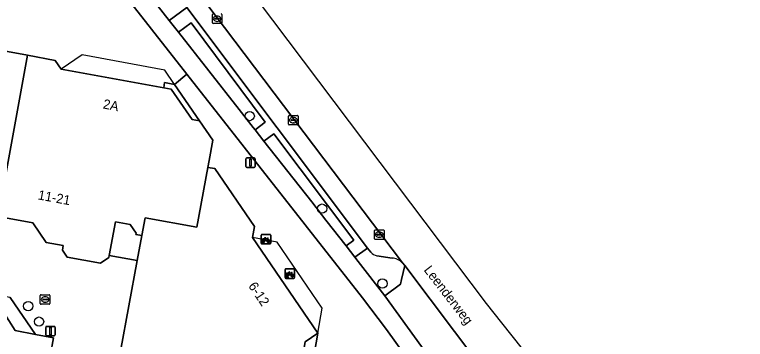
# Model space of a CAD drawing. Extents: x 161838 to 162344, y 381620 to 382160.
# Drawn here: x 161969.1 to 162045.8, y 382042.3 to 382076.4 of the extents above; entities that cross this region are included whole.
import ezdxf

# ---------------------------------------------------------------- set-up
doc = ezdxf.new("R2010")
doc.units = 0
for name, color, linetype in [('IMGEO_Berm_groen', 7, 'Continuous'), ('IMGEO_Boom', 7, 'Continuous'), ('IMGEO_Fietsenrek', 7, 'Continuous'), ('IMGEO_Groenvoorziening', 7, 'Continuous'), ('IMGEO_Kolk', 7, 'Continuous'), ('IMGEO_Lichtmast', 7, 'Continuous'), ('IMGEO_Openbare_ruimte_label', 7, 'Continuous'), ('IMGEO_Pand', 7, 'Continuous'), ('IMGEO_Pand_nummerreeks', 7, 'Continuous'), ('IMGEO_Pand_overbouw', 7, 'Continuous'), ('IMGEO_Parkeervlak_open', 7, 'Continuous'), ('IMGEO_Rijbaan_lokaal_gesloten', 7, 'Continuous'), ('IMGEO_Verkeerseiland_groen', 7, 'Continuous'), ('IMGEO_Voetpad_open', 7, 'Continuous')]:
    doc.layers.add(name, color=color, linetype=linetype)

msp = doc.modelspace()

# ---------------------------------------------------------------- linework, layer by layer
at = {"layer": 'IMGEO_Berm_groen'}
msp.add_lwpolyline([(161983.411, 382081.99), (161981.539, 382080.597), (161985.327, 382075.744), (161987.168, 382077.104)], dxfattribs=at)
at = {"layer": 'IMGEO_Boom'}
for centre in [(161993.776, 382065.709), (162001.364, 382055.992), (162007.696, 382048.126), (161970.554, 382045.765), (161971.681, 382044.135)]:
    msp.add_circle(centre, 0.489, dxfattribs=at)
at = {"layer": 'IMGEO_Fietsenrek'}
for p, q in [((161994.977, 382052.359), (161994.977, 382053.2)), ((161994.977, 382053.2), (161994.977, 382052.359)), ((161995.052, 382053.284), (161995.893, 382053.284)), ((161995.893, 382053.284), (161995.052, 382053.284)), ((161995.977, 382053.209), (161995.977, 382052.368)), ((161995.977, 382052.368), (161995.977, 382053.209)), ((161995.902, 382052.284), (161995.061, 382052.284)), ((161995.061, 382052.284), (161995.902, 382052.284)), ((161995.104, 382052.368), (161995.143, 382052.528)), ((161995.138, 382052.368), (161995.104, 382052.368)), ((161995.173, 382052.516), (161995.138, 382052.368)), ((161995.215, 382052.54), (161995.214, 382052.544)), ((161995.256, 382052.368), (161995.222, 382052.51)), ((161995.246, 382052.551), (161995.247, 382052.544)), ((161995.254, 382052.514), (161995.289, 382052.368)), ((161995.289, 382052.368), (161995.256, 382052.368)), ((161995.664, 382052.833), (161995.7, 382052.738)), ((161997.484, 382048.754), (161997.484, 382049.595)), ((161997.484, 382049.595), (161997.484, 382048.754)), ((161997.559, 382049.679), (161998.4, 382049.679)), ((161998.4, 382049.679), (161997.559, 382049.679)), ((161998.171, 382049.228), (161998.207, 382049.133)), ((161998.484, 382049.604), (161998.484, 382048.763)), ((161998.484, 382048.763), (161998.484, 382049.604)), ((161998.409, 382048.679), (161997.568, 382048.679)), ((161997.568, 382048.679), (161998.409, 382048.679)), ((161997.611, 382048.763), (161997.65, 382048.923)), ((161997.645, 382048.763), (161997.611, 382048.763)), ((161997.68, 382048.911), (161997.645, 382048.763)), ((161997.722, 382048.935), (161997.721, 382048.939)), ((161997.763, 382048.763), (161997.729, 382048.905)), ((161997.753, 382048.946), (161997.754, 382048.939)), ((161997.761, 382048.909), (161997.796, 382048.763)), ((161997.796, 382048.763), (161997.763, 382048.763))]:
    msp.add_line(p, q, dxfattribs=at)
for points in [[(161995.29, 382052.81), (161995.385, 382052.974), (161995.471, 382052.96), (161995.473, 382052.951), (161995.417, 382052.94), (161995.39, 382052.895), (161995.646, 382052.854)], [(161995.646, 382052.854), (161995.671, 382052.903), (161995.665, 382052.907), (161995.642, 382052.911), (161995.63, 382052.918), (161995.629, 382052.921), (161995.631, 382052.926), (161995.726, 382052.911), (161995.728, 382052.901), (161995.718, 382052.888), (161995.706, 382052.882), (161995.692, 382052.888), (161995.664, 382052.833)], [(161995.311, 382052.758), (161995.259, 382052.668), (161995.219, 382052.643), (161995.22, 382052.69), (161995.275, 382052.784)], [(161995.586, 382052.566), (161995.536, 382052.566), (161995.345, 382052.817), (161995.326, 382052.785)], [(161995.633, 382052.829), (161995.376, 382052.87), (161995.359, 382052.841), (161995.526, 382052.621), (161995.633, 382052.829)], [(161995.681, 382052.731), (161995.651, 382052.808), (161995.542, 382052.59), (161995.585, 382052.59)], [(161995.615, 382052.59), (161995.735, 382052.589), (161995.691, 382052.703)], [(161995.711, 382052.71), (161995.766, 382052.565), (161995.616, 382052.565)], [(161997.818, 382049.153), (161997.766, 382049.063), (161997.726, 382049.038), (161997.727, 382049.085), (161997.782, 382049.179)], [(161997.797, 382049.205), (161997.892, 382049.369), (161997.978, 382049.355), (161997.98, 382049.346), (161997.924, 382049.335), (161997.897, 382049.29), (161998.153, 382049.249)], [(161998.093, 382048.961), (161998.043, 382048.961), (161997.852, 382049.212), (161997.833, 382049.18)], [(161998.14, 382049.224), (161997.883, 382049.265), (161997.866, 382049.236), (161998.033, 382049.016), (161998.14, 382049.224)], [(161998.188, 382049.126), (161998.158, 382049.203), (161998.049, 382048.985), (161998.092, 382048.985)], [(161998.122, 382048.985), (161998.242, 382048.984), (161998.198, 382049.098)], [(161998.218, 382049.105), (161998.273, 382048.96), (161998.123, 382048.96)], [(161998.153, 382049.249), (161998.178, 382049.298), (161998.172, 382049.302), (161998.149, 382049.306), (161998.137, 382049.313), (161998.136, 382049.316), (161998.138, 382049.321), (161998.233, 382049.306), (161998.235, 382049.296), (161998.225, 382049.283), (161998.213, 382049.277), (161998.199, 382049.283), (161998.171, 382049.228)]]:
    msp.add_lwpolyline(points, dxfattribs=at)
for centre, radius, start, end in [((161995.055, 382053.206), 0.0779, 92.4484, 184.28452), ((161995.055, 382053.206), 0.0779, 92.4484, 184.28452), ((161995.899, 382053.206), 0.0779, 2.4484, 94.28452), ((161995.899, 382053.206), 0.0779, 2.4484, 94.28452), ((161995.055, 382052.362), 0.0779, 182.4484, 274.28452), ((161995.055, 382052.362), 0.0779, 182.4484, 274.28452), ((161995.217, 382052.669), 0.159, 62.67661, 242.13685), ((161995.217, 382052.669), 0.129, 63.31916, 238.90302), ((161995.197, 382052.54), 0.0499, 12.8025, 158.69338), ((161995.217, 382052.669), 0.159, 253.99666, 271.78671), ((161995.197, 382052.54), 0.0174, 12.8025, 163.45023), ((161995.217, 382052.669), 0.129, 253.41502, 269.02044), ((161995.217, 382052.669), 0.129, 283.60429, 43.43025), ((161995.217, 382052.669), 0.159, 283.5766, 46.60424), ((161995.744, 382052.585), 0.159, 113.3408, 178.32165), ((161995.744, 382052.585), 0.159, 187.0065, 105.77075), ((161995.744, 382052.585), 0.129, 113.92302, 177.95563), ((161995.744, 382052.585), 0.129, 188.67146, 104.58832), ((161995.899, 382052.362), 0.0779, 272.4484, 4.28452), ((161995.899, 382052.362), 0.0779, 272.4484, 4.28452), ((161997.562, 382049.601), 0.0779, 92.4484, 184.28452), ((161997.562, 382049.601), 0.0779, 92.4484, 184.28452), ((161997.724, 382049.064), 0.159, 62.67661, 242.13685), ((161997.724, 382049.064), 0.129, 63.31916, 238.90302), ((161997.724, 382049.064), 0.129, 283.60429, 43.43025), ((161997.724, 382049.064), 0.159, 283.5766, 46.60424), ((161998.251, 382048.98), 0.159, 113.3408, 178.32165), ((161998.251, 382048.98), 0.159, 187.0065, 105.77075), ((161998.251, 382048.98), 0.129, 113.92302, 177.95563), ((161998.251, 382048.98), 0.129, 188.67146, 104.58832), ((161998.406, 382049.601), 0.0779, 2.4484, 94.28452), ((161998.406, 382049.601), 0.0779, 2.4484, 94.28452), ((161997.562, 382048.757), 0.0779, 182.4484, 274.28452), ((161997.562, 382048.757), 0.0779, 182.4484, 274.28452), ((161997.704, 382048.935), 0.0499, 12.8025, 158.69338), ((161997.724, 382049.064), 0.159, 253.99666, 271.78671), ((161997.704, 382048.935), 0.0174, 12.8025, 163.45023), ((161997.724, 382049.064), 0.129, 253.41502, 269.02044), ((161998.406, 382048.757), 0.0779, 272.4484, 4.28452), ((161998.406, 382048.757), 0.0779, 272.4484, 4.28452)]:
    msp.add_arc(centre, radius, start, end, dxfattribs=at)
at = {"layer": 'IMGEO_Groenvoorziening'}
msp.add_lwpolyline([(161968.654, 382046.655), (161965.846, 382047.173), (161964.089, 382045.969), (161967.858, 382045.298), (161969.189, 382043.205), (161971.318, 382042.795)], close=True, dxfattribs=at)
at = {"layer": 'IMGEO_Kolk'}
for p, q in [((161989.861, 382075.499), (161989.861, 382076.351)), ((161990.12, 382075.919), (161990.12, 382075.931)), ((161990.558, 382075.882), (161990.16, 382075.882)), ((161990.163, 382075.968), (161990.561, 382075.968)), ((161990.349, 382076.205), (161990.374, 382076.205)), ((161990.604, 382075.931), (161990.604, 382075.919)), ((161990.862, 382076.351), (161990.862, 382075.499)), ((161990.788, 382075.425), (161989.936, 382075.425)), ((161990.372, 382075.645), (161990.347, 382075.645)), ((161997.854, 382064.844), (161997.854, 382065.696)), ((161997.929, 382065.77), (161998.781, 382065.77)), ((161998.113, 382065.264), (161998.113, 382065.276)), ((161998.551, 382065.227), (161998.153, 382065.227)), ((161998.156, 382065.313), (161998.554, 382065.313)), ((161998.342, 382065.55), (161998.367, 382065.55)), ((161998.597, 382065.276), (161998.597, 382065.264)), ((161998.855, 382065.696), (161998.855, 382064.844)), ((161998.781, 382064.77), (161997.929, 382064.77)), ((161998.365, 382064.99), (161998.34, 382064.99)), ((162006.867, 382052.839), (162006.867, 382053.691)), ((162006.942, 382053.765), (162007.794, 382053.765)), ((162007.868, 382053.691), (162007.868, 382052.839)), ((162007.126, 382053.259), (162007.126, 382053.271)), ((162007.564, 382053.222), (162007.166, 382053.222)), ((162007.169, 382053.308), (162007.567, 382053.308)), ((162007.378, 382052.985), (162007.353, 382052.985)), ((162007.355, 382053.545), (162007.38, 382053.545)), ((162007.61, 382053.271), (162007.61, 382053.259)), ((162007.794, 382052.765), (162006.942, 382052.765)), ((161971.818, 382046.039), (161971.818, 382046.891)), ((161971.893, 382046.965), (161972.745, 382046.965)), ((161972.819, 382046.891), (161972.819, 382046.039)), ((161972.077, 382046.459), (161972.077, 382046.471)), ((161972.515, 382046.422), (161972.117, 382046.422)), ((161972.12, 382046.508), (161972.518, 382046.508)), ((161972.329, 382046.185), (161972.304, 382046.185)), ((161972.306, 382046.745), (161972.331, 382046.745)), ((161972.561, 382046.471), (161972.561, 382046.459)), ((161972.745, 382045.965), (161971.893, 382045.965))]:
    msp.add_line(p, q, dxfattribs=at)
for points in [[(161989.861, 382075.499), (161989.861, 382076.351)], [(161990.862, 382076.351), (161990.862, 382075.499)], [(161990.788, 382075.425), (161989.936, 382075.425)], [(161997.854, 382064.844), (161997.854, 382065.696)], [(161997.929, 382065.77), (161998.781, 382065.77)], [(161998.855, 382065.696), (161998.855, 382064.844)], [(161998.781, 382064.77), (161997.929, 382064.77)], [(162006.867, 382052.839), (162006.867, 382053.691)], [(162006.942, 382053.765), (162007.794, 382053.765)], [(162007.868, 382053.691), (162007.868, 382052.839)], [(162007.794, 382052.765), (162006.942, 382052.765)], [(161971.818, 382046.039), (161971.818, 382046.891)], [(161971.893, 382046.965), (161972.745, 382046.965)], [(161972.819, 382046.891), (161972.819, 382046.039)], [(161972.745, 382045.965), (161971.893, 382045.965)]]:
    msp.add_lwpolyline(points, dxfattribs=at)
for centre, radius, start, end in [((161989.938, 382076.349), 0.0765, 91.55205, 178.44795), ((161989.938, 382076.349), 0.0765, 91.55205, 178.44795), ((161990.16, 382075.928), 0.0403, 85.87752, 175.75265), ((161990.157, 382075.918), 0.0366, 178.93798, 274.71019), ((161990.561, 382075.925), 0.043, 264.86636, 352.45326), ((161990.565, 382075.93), 0.0386, 1.73085, 96.63898), ((161990.786, 382076.349), 0.0765, 1.55205, 88.44795), ((161990.786, 382076.349), 0.0765, 1.55205, 88.44795), ((161989.938, 382075.501), 0.0765, 181.55205, 268.44795), ((161989.938, 382075.501), 0.0765, 181.55205, 268.44795), ((161990.786, 382075.501), 0.0765, 271.55205, 358.44795), ((161990.786, 382075.501), 0.0765, 271.55205, 358.44795), ((161997.931, 382065.694), 0.0765, 91.55205, 178.44795), ((161997.931, 382065.694), 0.0765, 91.55205, 178.44795), ((161998.153, 382065.273), 0.0403, 85.87752, 175.75265), ((161998.15, 382065.263), 0.0366, 178.93798, 274.71019), ((161998.554, 382065.27), 0.043, 264.86636, 352.45326), ((161998.558, 382065.275), 0.0386, 1.73085, 96.63898), ((161998.779, 382065.694), 0.0765, 1.55205, 88.44795), ((161998.779, 382065.694), 0.0765, 1.55205, 88.44795), ((161997.931, 382064.846), 0.0765, 181.55205, 268.44795), ((161997.931, 382064.846), 0.0765, 181.55205, 268.44795), ((161998.779, 382064.846), 0.0765, 271.55205, 358.44795), ((161998.779, 382064.846), 0.0765, 271.55205, 358.44795), ((162006.944, 382053.689), 0.0765, 91.55205, 178.44795), ((162006.944, 382053.689), 0.0765, 91.55205, 178.44795), ((162007.792, 382053.689), 0.0765, 1.55205, 88.44795), ((162007.792, 382053.689), 0.0765, 1.55205, 88.44795), ((162007.166, 382053.268), 0.0403, 85.87752, 175.75265), ((162007.163, 382053.258), 0.0366, 178.93798, 274.71019), ((162007.567, 382053.265), 0.043, 264.86636, 352.45326), ((162007.571, 382053.27), 0.0386, 1.73085, 96.63898), ((162006.944, 382052.841), 0.0765, 181.55205, 268.44795), ((162006.944, 382052.841), 0.0765, 181.55205, 268.44795), ((162007.792, 382052.841), 0.0765, 271.55205, 358.44795), ((162007.792, 382052.841), 0.0765, 271.55205, 358.44795), ((161971.895, 382046.889), 0.0765, 91.55205, 178.44795), ((161971.895, 382046.889), 0.0765, 91.55205, 178.44795), ((161972.743, 382046.889), 0.0765, 1.55205, 88.44795), ((161972.743, 382046.889), 0.0765, 1.55205, 88.44795), ((161971.895, 382046.041), 0.0765, 181.55205, 268.44795), ((161971.895, 382046.041), 0.0765, 181.55205, 268.44795), ((161972.117, 382046.468), 0.0403, 85.87752, 175.75265), ((161972.114, 382046.458), 0.0366, 178.93798, 274.71019), ((161972.518, 382046.465), 0.043, 264.86636, 352.45326), ((161972.522, 382046.47), 0.0386, 1.73085, 96.63898), ((161972.743, 382046.041), 0.0765, 271.55205, 358.44795), ((161972.743, 382046.041), 0.0765, 271.55205, 358.44795)]:
    msp.add_arc(centre, radius, start, end, dxfattribs=at)
for centre, major_axis, ratio, start_param, end_param in [((161990.348, 382075.925), (-0.387, 0.002), 0.722429, 4.712389, 7.853982), ((161990.373, 382075.925), (-0.39, 0.002), 0.717154, 1.570796, 4.712389), ((161998.341, 382065.27), (-0.387, 0.002), 0.722429, 4.712389, 7.853982), ((161998.366, 382065.27), (-0.39, 0.002), 0.717154, 1.570796, 4.712389), ((162007.354, 382053.265), (-0.387, 0.002), 0.722429, 4.712389, 7.853982), ((162007.379, 382053.265), (-0.39, 0.002), 0.717154, 1.570796, 4.712389), ((161972.305, 382046.465), (-0.387, 0.002), 0.722429, 4.712389, 7.853982), ((161972.33, 382046.465), (-0.39, 0.002), 0.717154, 1.570796, 4.712389)]:
    msp.add_ellipse(centre, major_axis=major_axis, ratio=ratio, start_param=start_param, end_param=end_param, dxfattribs=at)
at = {"layer": 'IMGEO_Lichtmast'}
for p, q in [((161993.464, 382061.32), (161994.254, 382061.32)), ((161994.254, 382061.32), (161993.464, 382061.32)), ((161993.364, 382060.42), (161993.364, 382061.22)), ((161993.364, 382061.22), (161993.364, 382060.42)), ((161994.354, 382061.22), (161994.354, 382060.42)), ((161994.354, 382060.42), (161994.354, 382061.22)), ((161994.254, 382060.32), (161993.464, 382060.32)), ((161993.464, 382060.32), (161994.254, 382060.32)), ((161972.382, 382042.739), (161972.382, 382043.539)), ((161972.382, 382043.539), (161972.382, 382042.739)), ((161972.482, 382043.639), (161973.272, 382043.639)), ((161973.272, 382043.639), (161972.482, 382043.639)), ((161973.372, 382043.539), (161973.372, 382042.739)), ((161973.372, 382042.739), (161973.372, 382043.539)), ((161973.272, 382042.639), (161972.482, 382042.639)), ((161972.482, 382042.639), (161973.272, 382042.639))]:
    msp.add_line(p, q, dxfattribs=at)
for points in [[(161993.784, 382061.195), (161993.934, 382061.195), (161993.934, 382060.445), (161993.784, 382060.445), (161993.784, 382061.195)], [(161972.802, 382043.514), (161972.952, 382043.514), (161972.952, 382042.764), (161972.802, 382042.764), (161972.802, 382043.514)]]:
    msp.add_lwpolyline(points, dxfattribs=at)
for centre, start, end in [((161993.464, 382061.22), 90, 180), ((161993.464, 382061.22), 90, 180), ((161994.254, 382061.22), 0, 90), ((161994.254, 382061.22), 360, 90), ((161993.464, 382060.42), 180, 270), ((161993.464, 382060.42), 180, 270), ((161994.254, 382060.42), 270, 0), ((161994.254, 382060.42), 270, 0), ((161972.482, 382043.539), 90, 180), ((161972.482, 382043.539), 90, 180), ((161973.272, 382043.539), 0, 90), ((161973.272, 382043.539), 360, 90), ((161972.482, 382042.739), 180, 270), ((161972.482, 382042.739), 180, 270), ((161973.272, 382042.739), 270, 0), ((161973.272, 382042.739), 270, 0)]:
    msp.add_arc(centre, 0.1, start, end, dxfattribs=at)
at = {"layer": 'IMGEO_Pand'}
for points in [[(161949.412, 382056.668), (161952.516, 382056.096), (161955.024, 382055.633), (161954.966, 382055.315), (161955.618, 382054.367), (161959.086, 382053.728), (161959.945, 382054.319), (161960.636, 382058.07), (161962.122, 382057.796), (161963.43, 382055.898), (161967.355, 382055.175), (161970.469, 382072.079), (161967.569, 382072.613), (161966.64, 382071.974), (161954.307, 382074.247), (161953.91, 382072.092), (161951.721, 382070.584), (161951.325, 382070.657), (161951.436, 382071.26), (161950.351, 382071.46), (161948.548, 382061.678), (161947.684, 382056.986)], [(161989.388, 382060.325), (161989.521, 382061.045), (161989.914, 382063.177), (161988.527, 382065.19), (161987.729, 382065.337), (161985.543, 382068.513), (161984.763, 382068.657), (161973.991, 382070.643), (161973.37, 382071.544), (161970.469, 382072.079), (161967.355, 382055.175), (161971.028, 382054.498), (161972.437, 382052.451), (161974.22, 382052.123), (161974.132, 382051.646), (161974.645, 382050.902), (161978.141, 382050.258), (161979.011, 382050.857), (161979.052, 382051.08), (161979.701, 382054.599), (161981.239, 382054.315), (161981.853, 382053.424), (161981.826, 382053.284), (161982.454, 382053.168), (161982.799, 382055.038), (161988.229, 382054.037)], [(161994.072, 382052.96), (161994.287, 382054.124), (161990.108, 382060.192), (161989.388, 382060.325), (161988.229, 382054.037), (161982.799, 382055.038), (161982.454, 382053.168), (161981.97, 382050.542), (161980.216, 382041.032), (161981.129, 382039.706), (161980.828, 382039.499), (161980.649, 382038.527), (161982.71, 382035.534), (161983.589, 382035.372), (161986.815, 382037.593), (161987.623, 382036.419), (161987.191, 382034.07), (161989.729, 382030.384), (161999.991, 382037.451), (161999.025, 382038.853), (161999.606, 382042.005), (162000.939, 382042.943)]]:
    msp.add_lwpolyline(points, close=True, dxfattribs=at)
msp.add_lwpolyline([(161965.144, 382021.912), (161969.236, 382021.157), (161969.443, 382022.281), (161970.141, 382026.065), (161971.204, 382031.758), (161971.863, 382035.291), (161972.869, 382040.677), (161973.197, 382042.433), (161971.318, 382042.795), (161969.189, 382043.205), (161967.858, 382045.298)], dxfattribs=at)
at = {"layer": 'IMGEO_Pand_overbouw'}
for points in [[(161973.991, 382070.643), (161984.763, 382068.657), (161985.543, 382068.513), (161987.729, 382065.337), (161988.527, 382065.19), (161985.904, 382069.012), (161984.87, 382070.518), (161976.205, 382072.116)], [(161982.454, 382053.168), (161981.826, 382053.284), (161981.853, 382053.424), (161981.239, 382054.315), (161979.701, 382054.599), (161979.052, 382051.08), (161981.97, 382050.542)], [(161994.072, 382052.96), (162000.939, 382042.943), (162001.39, 382045.557), (161996.64, 382052.487)], [(162000.939, 382042.943), (161999.606, 382042.005), (161999.025, 382038.853), (161999.991, 382037.451)]]:
    msp.add_lwpolyline(points, close=True, dxfattribs=at)
at = {"layer": 'IMGEO_Parkeervlak_open'}
for points in [[(162009.784, 382050.317), (161987.013, 382080.479)], [(161987.168, 382077.104), (162006.146, 382051.863), (162006.47, 382051.432)], [(162007.125, 382051.042), (162008.701, 382050.812)]]:
    msp.add_lwpolyline(points, dxfattribs=at)
for centre, radius, start, end in [((162007.399, 382052.246), 1.235, 221.2548, 257.20438), ((162008.506, 382048.952), 1.87, 46.86856, 84.0046)]:
    msp.add_arc(centre, radius, start, end, dxfattribs=at)
at = {"layer": 'IMGEO_Rijbaan_lokaal_gesloten'}
for points in [[(162145.259, 381854.842), (162135.308, 381862.267), (162112.413, 381888.285), (162074.133, 381954.589), (162056.257, 381987.116), (162039.393, 382017.803), (162035.676, 382024.566), (162020.205, 382044.026), (162018.616, 382046.024), (161957.883, 382126.571)], [(161956.86, 382121.438), (161954.56, 382117.519), (161959.149, 382113.492), (161962.131, 382110.773), (161963.722, 382109.17), (161966.097, 382106.498), (161975.767, 382094.947), (161982.236, 382086.82), (161986.686, 382080.916), (161987.013, 382080.479), (162009.784, 382050.317), (162010.029, 382050.037), (162017.899, 382039.578), (162017.902, 382039.574), (162020.883, 382035.609), (162037.946, 382012.905), (162038.772, 382011.821), (162040.532, 382009.408), (162043.438, 382005.028), (162050.487, 381992.336), (162052.156, 381989.515), (162059.541, 381976.691)]]:
    msp.add_lwpolyline(points, dxfattribs=at)
at = {"layer": 'IMGEO_Verkeerseiland_groen'}
for points in [[(161987.168, 382077.104), (161985.327, 382075.744), (161986.308, 382074.498), (161987.621, 382075.477), (161995.383, 382065.071), (161994.335, 382064.261), (161995.26, 382063.084), (161996.291, 382063.839), (162004.69, 382052.7), (162003.88, 382052.076), (162004.804, 382050.893), (162006.146, 382051.863)], [(161987.621, 382075.477), (161986.308, 382074.498), (161992.675, 382066.411), (161994.151, 382064.495), (161994.335, 382064.261), (161995.383, 382065.071)], [(161995.26, 382063.084), (162000.276, 382056.701), (162001.766, 382054.782), (162003.88, 382052.076), (162004.69, 382052.7), (161996.291, 382063.839)]]:
    msp.add_lwpolyline(points, close=True, dxfattribs=at)
for points in [[(162006.47, 382051.432), (162006.146, 382051.863), (162004.804, 382050.893), (162005.151, 382050.448), (162007.95, 382046.834), (162009.6, 382048.06), (162009.685, 382048.561), (162010.029, 382050.037), (162009.784, 382050.317)], [(162008.701, 382050.812), (162007.125, 382051.042)]]:
    msp.add_lwpolyline(points, dxfattribs=at)
for centre, radius, start, end in [((162007.399, 382052.246), 1.235, 221.2548, 257.20438), ((162008.506, 382048.952), 1.87, 46.86856, 84.0046)]:
    msp.add_arc(centre, radius, start, end, dxfattribs=at)
at = {"layer": 'IMGEO_Voetpad_open'}
for points in [[(161939.066, 382077.135), (161937.988, 382071.236), (161943.246, 382074.619), (161945.845, 382074.061), (161945.666, 382073.049), (161949.778, 382072.291), (161950.351, 382071.46), (161951.436, 382071.26), (161951.325, 382070.657), (161951.721, 382070.584), (161953.91, 382072.092), (161954.307, 382074.247), (161966.64, 382071.974), (161967.569, 382072.613), (161970.469, 382072.079), (161973.37, 382071.544), (161973.991, 382070.643), (161984.763, 382068.657), (161984.848, 382069.241), (161985.904, 382069.012), (161987.189, 382070.102), (161961.971, 382102.2)], [(161961.971, 382102.2), (161987.189, 382070.102), (162005.618, 382046.645), (162008.125, 382043.316), (162027.362, 382016.531), (162029.757, 382013.196), (162035.937, 382004.58), (162045.575, 381991.113), (162047.552, 381988.022)], [(162007.95, 382046.834), (162005.151, 382050.448), (162004.804, 382050.893), (162003.88, 382052.076), (162001.766, 382054.782), (162000.276, 382056.701), (161995.26, 382063.084), (161994.335, 382064.261), (161994.151, 382064.495), (161992.675, 382066.411), (161986.308, 382074.498), (161985.327, 382075.744), (161981.539, 382080.597)], [(162027.362, 382016.531), (162008.125, 382043.316), (162005.618, 382046.645), (161987.189, 382070.102), (161985.904, 382069.012), (161988.527, 382065.19), (161989.914, 382063.177), (161989.521, 382061.045), (161989.388, 382060.325), (161990.108, 382060.192), (161994.287, 382054.124), (161994.072, 382052.96), (162000.939, 382042.943), (161999.991, 382037.451)], [(162000, 382036.678), (162000.825, 382037.241), (162000.906, 382038.161), (161999.991, 382037.451), (161989.729, 382030.384), (161987.191, 382034.07), (161984.536, 382033.996), (161983.589, 382035.372), (161982.71, 382035.534), (161980.649, 382038.527), (161980.828, 382039.499), (161981.129, 382039.706), (161980.216, 382041.032), (161981.97, 382050.542), (161979.052, 382051.08), (161979.011, 382050.857), (161978.141, 382050.258), (161974.645, 382050.902), (161974.132, 382051.646), (161974.22, 382052.123), (161972.437, 382052.451), (161971.028, 382054.498), (161967.355, 382055.175)], [(162010.029, 382050.037), (162009.685, 382048.561), (162009.6, 382048.06), (162007.95, 382046.834), (162013.424, 382039.241), (162014.261, 382039.8)], [(162017.899, 382039.578), (162010.029, 382050.037)], [(162034.488, 382010.049), (162034.261, 382010.362), (162031.325, 382014.409), (162029.506, 382016.916), (162028.609, 382018.147), (162020.481, 382029.536), (162019.585, 382030.742), (162017.69, 382033.323), (162013.424, 382039.241), (162007.95, 382046.834)], [(161968.654, 382046.655), (161971.318, 382042.795), (161973.197, 382042.433), (161972.869, 382040.677), (161977.691, 382033.324), (161978.215, 382033.146), (161979.201, 382032.568), (161980.264, 382031.946), (161982.042, 382030.383), (161983.621, 382028.44), (161983.311, 382028.188), (161984.539, 382027.966), (161984.746, 382028.101), (161984.476, 382028.521), (161987.9, 382030.758), (161988.17, 382030.338), (161990.008, 382029.855), (161991.534, 382030.897), (162000, 382036.678)]]:
    msp.add_lwpolyline(points, dxfattribs=at)
for points in [[(161984.763, 382068.657), (161985.543, 382068.513), (161987.729, 382065.337), (161988.527, 382065.19), (161985.904, 382069.012), (161984.848, 382069.241)], [(161979.052, 382051.08), (161981.97, 382050.542), (161982.454, 382053.168), (161981.826, 382053.284), (161981.853, 382053.424), (161981.239, 382054.315), (161979.701, 382054.599)], [(161999.991, 382037.451), (162000.939, 382042.943), (161999.606, 382042.005), (161999.025, 382038.853)]]:
    msp.add_lwpolyline(points, close=True, dxfattribs=at)

# ---------------------------------------------------------------- texts
at = {"layer": 'IMGEO_Openbare_ruimte_label'}
msp.add_text('Leenderweg', height=1, rotation=307.72927, dxfattribs=at).set_placement((162011.983, 382049.538))
at = {"layer": 'IMGEO_Pand_nummerreeks'}
for s, rotation, p in [('2A', 348.90181, (161978.333, 382066.519)), ('11-21', 349.56071, (161971.511, 382056.971)), ('6-12', 303.8616, (161993.59, 382047.882))]:
    msp.add_text(s, height=1, rotation=rotation, dxfattribs=at).set_placement(p)

doc.saveas('drawing.dxf')
